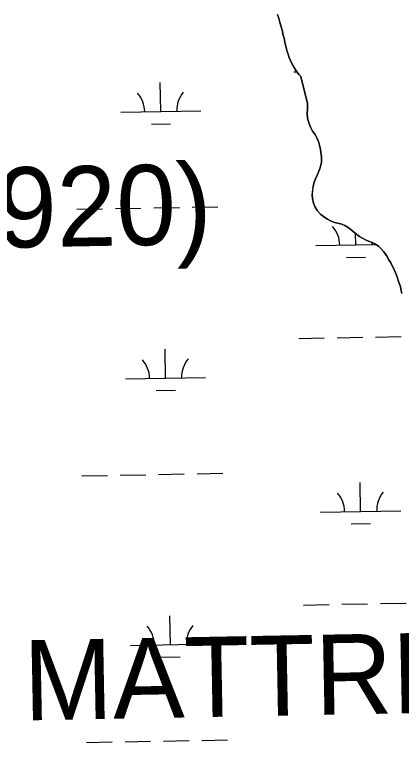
# Model space of a CAD drawing. Extents: x 3925854 to 3964121, y 224593 to 250589.
# Drawn here: x 3948324 to 3948807, y 245747 to 246655 of the extents above; entities that cross this region are included whole.
import ezdxf

# ---------------------------------------------------------------- set-up
doc = ezdxf.new("R2010")
doc.units = 0
for name, color, linetype in [('V-LEVE-IDEN', 7, 'Continuous'), ('V-RRAP-SILL-IDEN', 7, 'Continuous'), ('V-TOPO-SHOR', 7, 'Continuous'), ('V-WETL-SWMP', 7, 'Continuous')]:
    doc.layers.add(name, color=color, linetype=linetype)

msp = doc.modelspace()

# ---------------------------------------------------------------- linework, layer by layer
at = {"layer": 'V-TOPO-SHOR'}
for points in [[(3948690.02, 246544.174), (3948681.59, 246577.743), (3948679.25, 246580.411), (3948676.905, 246583.258), (3948674.742, 246586.107), (3948671.846, 246591.098), (3948670.036, 246594.841), (3948668.223, 246598.587), (3948666.767, 246602.513), (3948665.675, 246605.548), (3948664.402, 246608.94), (3948663.664, 246612.333), (3948662.562, 246616.976), (3948661.645, 246620.55), (3948660.539, 246625.729), (3948659.257, 246630.73), (3948658.518, 246634.302), (3948656.509, 246640.909), (3948655.038, 246646.981), (3948653.578, 246651.802), (3948652.484, 246655.194)], [(3948727.693, 246394.649), (3948723.576, 246395.606), (3948718.512, 246397.588), (3948714.838, 246399.714), (3948711.362, 246401.834), (3948706.369, 246405.596), (3948701.819, 246410.525), (3948699.056, 246415.584), (3948697.444, 246419.803), (3948696.299, 246425.783), (3948695.685, 246430.162), (3948696.326, 246436.269), (3948696.893, 246440.598), (3948698.103, 246446.089), (3948699.85, 246450.175), (3948702.238, 246455.42), (3948704.198, 246459.892), (3948705.108, 246462.823), (3948706.214, 246465.746), (3948707.203, 246470.653), (3948707.352, 246474.405), (3948707.487, 246477.763), (3948706.715, 246483.135), (3948706.076, 246486.922), (3948705.421, 246490.309), (3948704.039, 246495.313), (3948701.71, 246501.342), (3948699.299, 246505.395), (3948696.109, 246509.677), (3948693.534, 246514.529), (3948691.748, 246519.35), (3948690.501, 246522.762), (3948690.028, 246525.75), (3948689.483, 246531.904), (3948689.864, 246536.438), (3948690.014, 246540.192), (3948690.02, 246544.174)], [(3948807.463, 246306.964), (3948807.004, 246310.347), (3948806.348, 246313.737), (3948804.935, 246317.948), (3948803.166, 246323.164), (3948802.32, 246326.758), (3948800.157, 246331.989), (3948798.531, 246335.812), (3948797.259, 246338.634), (3948795.236, 246342.474), (3948793.768, 246345.303), (3948790.972, 246349.571), (3948789.139, 246353.206), (3948785.213, 246358.901), (3948781.43, 246363.208), (3948778.381, 246366.1), (3948773.75, 246369.058), (3948770.455, 246370.772), (3948766.167, 246372.328), (3948763.046, 246373.444), (3948758.597, 246375.996), (3948754.735, 246378.329), (3948749.355, 246382.304), (3948746.866, 246384.383), (3948744.583, 246386.65), (3948740.745, 246389.574), (3948736.297, 246392.126), (3948732.592, 246393.464), (3948727.693, 246394.649)]]:
    msp.add_lwpolyline(points, dxfattribs=at)
at = {"layer": 'V-WETL-SWMP'}
for p, q in [((3948672.832, 246583.627), (3948676.573, 246583.696)), ((3948506.64, 246534.168), (3948505.985, 246570.162)), ((3948456.648, 246533.259), (3948556.631, 246535.077)), ((3948494.922, 246518.521), (3948518.918, 246518.958)), ((3948401.996, 246412.174), (3948433.991, 246412.756)), ((3948449.988, 246413.047), (3948481.983, 246413.629)), ((3948497.98, 246413.92), (3948529.975, 246414.501)), ((3948545.973, 246414.792), (3948577.967, 246415.374)), ((3948750.177, 246367.755), (3948749.92, 246381.885)), ((3948700.186, 246366.846), (3948775.081, 246368.208)), ((3948738.46, 246352.108), (3948762.456, 246352.545)), ((3948774.864, 246252.753), (3948806.859, 246253.335)), ((3948678.88, 246251.007), (3948710.875, 246251.589)), ((3948726.872, 246251.88), (3948758.867, 246252.462)), ((3948512.688, 246201.548), (3948512.033, 246237.542)), ((3948462.696, 246200.639), (3948562.68, 246202.457)), ((3948500.97, 246185.901), (3948524.966, 246186.338)), ((3948408.044, 246079.554), (3948440.039, 246080.136)), ((3948456.036, 246080.427), (3948488.031, 246081.009)), ((3948504.029, 246081.3), (3948536.023, 246081.881)), ((3948552.021, 246082.172), (3948584.015, 246082.754)), ((3948756.225, 246035.135), (3948755.571, 246071.129)), ((3948706.234, 246034.226), (3948806.217, 246036.044)), ((3948744.508, 246019.488), (3948768.504, 246019.925)), ((3948684.928, 245918.387), (3948716.923, 245918.969)), ((3948732.92, 245919.26), (3948764.915, 245919.842)), ((3948780.912, 245920.133), (3948812.907, 245920.715)), ((3948518.736, 245868.928), (3948518.081, 245904.922)), ((3948468.744, 245868.019), (3948568.728, 245869.837)), ((3948507.018, 245853.281), (3948531.014, 245853.718)), ((3948414.092, 245746.934), (3948446.087, 245747.516)), ((3948462.084, 245747.807), (3948494.079, 245748.389)), ((3948510.077, 245748.68), (3948542.071, 245749.261)), ((3948558.069, 245749.552), (3948590.063, 245750.134))]:
    msp.add_line(p, q, dxfattribs=at)
msp.add_lwpolyline([(3948652.484, 246655.194), (3948653.578, 246651.802), (3948655.039, 246646.982), (3948656.509, 246640.909), (3948658.518, 246634.303), (3948659.256, 246630.73), (3948660.539, 246625.729), (3948661.645, 246620.549), (3948662.562, 246616.977), (3948663.664, 246612.333), (3948664.401, 246608.939), (3948665.675, 246605.548), (3948666.767, 246602.514), (3948668.223, 246598.587), (3948670.035, 246594.842), (3948671.847, 246591.097), (3948674.741, 246586.107), (3948676.905, 246583.258), (3948679.249, 246580.411), (3948681.591, 246577.742), (3948690.021, 246544.173), (3948690.014, 246540.192), (3948689.864, 246536.439), (3948689.484, 246531.904), (3948690.028, 246525.749), (3948690.501, 246522.762), (3948691.749, 246519.349), (3948693.534, 246514.529), (3948696.109, 246509.677), (3948699.3, 246505.394), (3948701.709, 246501.341), (3948704.039, 246495.312), (3948705.42, 246490.31), (3948706.076, 246486.921), (3948706.715, 246483.136), (3948707.488, 246477.763), (3948707.353, 246474.405), (3948707.203, 246470.652), (3948706.214, 246465.746), (3948705.107, 246462.823), (3948704.198, 246459.892), (3948702.238, 246455.42), (3948699.851, 246450.174), (3948698.104, 246446.089), (3948696.894, 246440.598), (3948696.325, 246436.269), (3948695.684, 246430.161), (3948696.299, 246425.784), (3948697.444, 246419.803), (3948699.055, 246415.583), (3948701.819, 246410.526), (3948706.369, 246405.595), (3948711.362, 246401.834), (3948714.838, 246399.715), (3948718.512, 246397.589), (3948723.576, 246395.605), (3948727.692, 246394.649), (3948732.591, 246393.463), (3948736.296, 246392.127), (3948740.744, 246389.574), (3948744.583, 246386.65), (3948746.866, 246384.382), (3948749.355, 246382.303), (3948754.735, 246378.328), (3948758.598, 246375.997), (3948763.046, 246373.444), (3948766.166, 246372.329), (3948770.456, 246370.772), (3948773.751, 246369.057), (3948778.38, 246366.101), (3948781.43, 246363.209), (3948785.213, 246358.902), (3948789.139, 246353.205), (3948790.972, 246349.57), (3948793.768, 246345.303), (3948795.237, 246342.474), (3948797.259, 246338.634), (3948798.531, 246335.813), (3948800.157, 246331.989), (3948802.321, 246326.758), (3948803.166, 246323.163), (3948804.935, 246317.948), (3948806.349, 246313.736), (3948807.004, 246310.347), (3948807.462, 246306.965)], dxfattribs=at)
for centre, start, end in [((3948451.397, 246533.638), 0.269879, 41.813537), ((3948561.865, 246535.647), 140.269876, 181.813534), ((3948694.935, 246367.225), 0.269879, 41.813537), ((3948805.403, 246369.234), 177.344424, 181.813534), ((3948567.913, 246203.027), 140.269876, 181.813534), ((3948457.445, 246201.018), 0.269879, 41.813537), ((3948700.983, 246034.605), 0.269879, 41.813537), ((3948811.451, 246036.614), 140.269876, 181.813534), ((3948463.493, 245868.398), 0.269879, 41.813537), ((3948573.961, 245870.407), 140.269876, 181.813534)]:
    msp.add_arc(centre, 35.246, start, end, dxfattribs=at)

# ---------------------------------------------------------------- texts
at = {"layer": 'V-LEVE-IDEN'}
msp.add_text('(1919 & 1920)', height=99.9998, rotation=1.067956, dxfattribs=at).set_placement((3947723.597, 246353.182))
at = {"layer": 'V-RRAP-SILL-IDEN'}
msp.add_text('MATTRESS', height=99.9998, rotation=1.067956, dxfattribs=at).set_placement((3948336.238, 245774.377))

doc.saveas('drawing.dxf')
